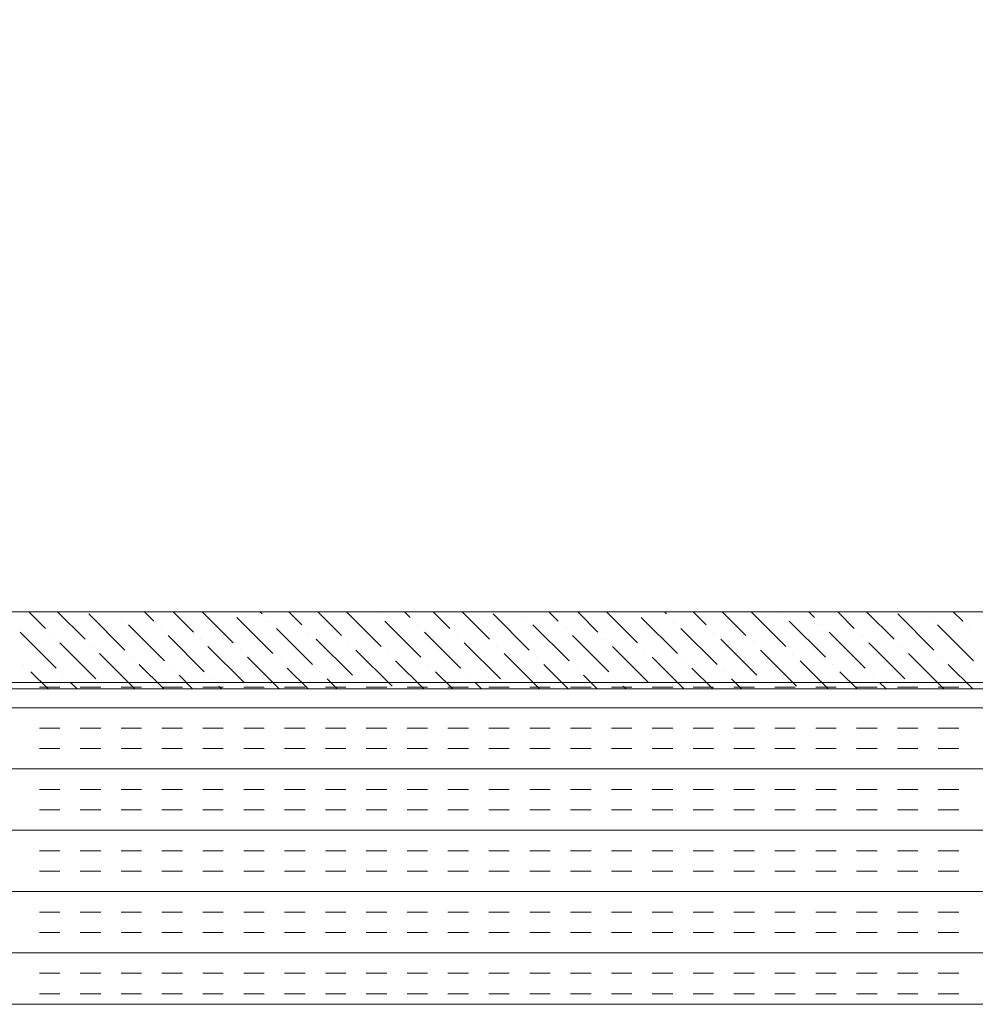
# Model space of a CAD drawing. Extents: x 3940905 to 4145695, y 925352 to 1109797.
# Tile 817 of 1056: x 4040219 to 4040367, y 1099984 to 1100137. Entities that reach past the tile are written whole.
import ezdxf

# ---------------------------------------------------------------- set-up
doc = ezdxf.new("R2010")
doc.units = 0
doc.header["$LTSCALE"] = 750
doc.header["$MEASUREMENT"] = 0
doc.layers.add('CKD Equipments', color=252, linetype='CONTINUOUS', lineweight=0)

msp = doc.modelspace()

# ---------------------------------------------------------------- linework, layer by layer
at = {"layer": 'CKD Equipments'}
for p, q in [((4039952.42, 1100044.64, -7.61), (4040521.42, 1100044.64, -7.61)), ((4040537.42, 1100033.64, -7.61), (4039937.42, 1100033.64, -7.61)), ((4040521.42, 1100032.64, -7.61), (4039952.42, 1100032.64, -7.61)), ((4039937.42, 1099983.64, -7.61), (4040537.42, 1099983.64, -7.61))]:
    msp.add_line(p, q, dxfattribs=at)
at = {"layer": 'CKD Equipments', "color": 55, "linetype": 'Continuous'}
for p, q in [((4040219.97, 1100044.64, -7.61), (4040222.55, 1100042.06, -7.61)), ((4040224.46, 1100044.64, -7.61), (4040228.72, 1100040.37, -7.61)), ((4040229.28, 1100044.3, -7.61), (4040234.9, 1100038.69, -7.61)), ((4040237.93, 1100044.64, -7.61), (4040239.39, 1100043.18, -7.61)), ((4040242.42, 1100044.64, -7.61), (4040245.56, 1100041.49, -7.61)), ((4040246.91, 1100044.64, -7.61), (4040251.73, 1100039.81, -7.61)), ((4040255.89, 1100044.64, -7.61), (4040256.22, 1100044.3, -7.61)), ((4040260.38, 1100044.64, -7.61), (4040262.4, 1100042.62, -7.61)), ((4040264.87, 1100044.64, -7.61), (4040268.57, 1100040.93, -7.61)), ((4040269.36, 1100044.64, -7.61), (4040274.75, 1100039.25, -7.61)), ((4040274.19, 1100044.3, -7.61), (4040274.19, 1100044.3, -7.61)), ((4040278.34, 1100044.64, -7.61), (4040279.24, 1100043.74, -7.61)), ((4040282.83, 1100044.64, -7.61), (4040285.41, 1100042.06, -7.61)), ((4040287.32, 1100044.64, -7.61), (4040291.58, 1100040.37, -7.61)), ((4040292.15, 1100044.3, -7.61), (4040297.76, 1100038.69, -7.61)), ((4040300.79, 1100044.64, -7.61), (4040302.25, 1100043.18, -7.61)), ((4040305.28, 1100044.64, -7.61), (4040308.42, 1100041.49, -7.61)), ((4040309.77, 1100044.64, -7.61), (4040314.6, 1100039.81, -7.61)), ((4040318.75, 1100044.64, -7.61), (4040319.09, 1100044.3, -7.61)), ((4040323.24, 1100044.64, -7.61), (4040325.26, 1100042.62, -7.61)), ((4040327.73, 1100044.64, -7.61), (4040331.43, 1100040.93, -7.61)), ((4040332.22, 1100044.64, -7.61), (4040337.61, 1100039.25, -7.61)), ((4040337.05, 1100044.3, -7.61), (4040337.05, 1100044.3, -7.61)), ((4040341.2, 1100044.64, -7.61), (4040342.1, 1100043.74, -7.61)), ((4040345.69, 1100044.64, -7.61), (4040348.27, 1100042.06, -7.61)), ((4040350.18, 1100044.64, -7.61), (4040354.45, 1100040.37, -7.61)), ((4040355.01, 1100044.3, -7.61), (4040360.62, 1100038.69, -7.61)), ((4040363.65, 1100044.64, -7.61), (4040365.11, 1100043.18, -7.61)), ((4040234.34, 1100043.74, -7.61), (4040234.34, 1100043.74, -7.61)), ((4040235.46, 1100042.62, -7.61), (4040241.07, 1100037, -7.61)), ((4040252.3, 1100043.74, -7.61), (4040257.91, 1100038.13, -7.61)), ((4040257.35, 1100043.18, -7.61), (4040257.35, 1100043.18, -7.61)), ((4040275.31, 1100043.18, -7.61), (4040280.92, 1100037.57, -7.61)), ((4040280.36, 1100042.62, -7.61), (4040280.36, 1100042.62, -7.61)), ((4040297.2, 1100043.74, -7.61), (4040297.2, 1100043.74, -7.61)), ((4040298.32, 1100042.62, -7.61), (4040303.93, 1100037, -7.61)), ((4040315.16, 1100043.74, -7.61), (4040320.77, 1100038.13, -7.61)), ((4040320.21, 1100043.18, -7.61), (4040320.21, 1100043.18, -7.61)), ((4040338.17, 1100043.18, -7.61), (4040343.78, 1100037.57, -7.61)), ((4040343.22, 1100042.62, -7.61), (4040343.22, 1100042.62, -7.61)), ((4040360.06, 1100043.74, -7.61), (4040360.06, 1100043.74, -7.61)), ((4040361.18, 1100042.62, -7.61), (4040366.79, 1100037, -7.61)), ((4040218.62, 1100041.49, -7.61), (4040224.23, 1100035.88, -7.61)), ((4040223.67, 1100040.93, -7.61), (4040223.67, 1100040.93, -7.61)), ((4040240.51, 1100042.06, -7.61), (4040240.51, 1100042.06, -7.61)), ((4040241.63, 1100040.93, -7.61), (4040247.24, 1100035.32, -7.61)), ((4040258.47, 1100042.06, -7.61), (4040264.08, 1100036.44, -7.61)), ((4040263.52, 1100041.49, -7.61), (4040263.52, 1100041.49, -7.61)), ((4040281.48, 1100041.49, -7.61), (4040287.09, 1100035.88, -7.61)), ((4040286.53, 1100040.93, -7.61), (4040286.53, 1100040.93, -7.61)), ((4040303.37, 1100042.06, -7.61), (4040303.37, 1100042.06, -7.61)), ((4040304.49, 1100040.93, -7.61), (4040310.11, 1100035.32, -7.61)), ((4040321.33, 1100042.06, -7.61), (4040326.94, 1100036.44, -7.61)), ((4040326.38, 1100041.49, -7.61), (4040326.38, 1100041.49, -7.61)), ((4040344.34, 1100041.49, -7.61), (4040349.96, 1100035.88, -7.61)), ((4040349.4, 1100040.93, -7.61), (4040349.4, 1100040.93, -7.61)), ((4040366.23, 1100042.06, -7.61), (4040366.23, 1100042.06, -7.61)), ((4040224.79, 1100039.81, -7.61), (4040230.41, 1100034.2, -7.61)), ((4040246.68, 1100040.37, -7.61), (4040246.68, 1100040.37, -7.61)), ((4040264.64, 1100040.37, -7.61), (4040270.26, 1100034.76, -7.61)), ((4040269.7, 1100039.81, -7.61), (4040269.7, 1100039.81, -7.61)), ((4040287.66, 1100039.81, -7.61), (4040293.27, 1100034.2, -7.61)), ((4040309.55, 1100040.37, -7.61), (4040309.55, 1100040.37, -7.61)), ((4040327.51, 1100040.37, -7.61), (4040333.12, 1100034.76, -7.61)), ((4040332.56, 1100039.81, -7.61), (4040332.56, 1100039.81, -7.61)), ((4040350.52, 1100039.81, -7.61), (4040356.13, 1100034.2, -7.61)), ((4040229.85, 1100039.25, -7.61), (4040229.85, 1100039.25, -7.61)), ((4040230.97, 1100038.13, -7.61), (4040236.46, 1100032.64, -7.61)), ((4040247.81, 1100039.25, -7.61), (4040253.42, 1100033.64, -7.61)), ((4040252.86, 1100038.69, -7.61), (4040252.86, 1100038.69, -7.61)), ((4040270.82, 1100038.69, -7.61), (4040276.43, 1100033.08, -7.61)), ((4040275.87, 1100038.13, -7.61), (4040275.87, 1100038.13, -7.61)), ((4040292.71, 1100039.25, -7.61), (4040292.71, 1100039.25, -7.61)), ((4040293.83, 1100038.13, -7.61), (4040299.32, 1100032.64, -7.61)), ((4040310.67, 1100039.25, -7.61), (4040316.28, 1100033.64, -7.61)), ((4040315.72, 1100038.69, -7.61), (4040315.72, 1100038.69, -7.61)), ((4040333.68, 1100038.69, -7.61), (4040339.29, 1100033.08, -7.61)), ((4040338.73, 1100038.13, -7.61), (4040338.73, 1100038.13, -7.61)), ((4040355.57, 1100039.25, -7.61), (4040355.57, 1100039.25, -7.61)), ((4040356.69, 1100038.13, -7.61), (4040362.18, 1100032.64, -7.61)), ((4040219.18, 1100036.44, -7.61), (4040219.18, 1100036.44, -7.61)), ((4040236.02, 1100037.57, -7.61), (4040236.02, 1100037.57, -7.61)), ((4040237.14, 1100036.44, -7.61), (4040240.95, 1100032.64, -7.61)), ((4040253.98, 1100037.57, -7.61), (4040258.91, 1100032.64, -7.61)), ((4040259.03, 1100037, -7.61), (4040259.03, 1100037, -7.61)), ((4040276.99, 1100037, -7.61), (4040281.36, 1100032.64, -7.61)), ((4040282.04, 1100036.44, -7.61), (4040282.04, 1100036.44, -7.61)), ((4040298.88, 1100037.57, -7.61), (4040298.88, 1100037.57, -7.61)), ((4040300, 1100036.44, -7.61), (4040303.81, 1100032.64, -7.61)), ((4040316.84, 1100037.57, -7.61), (4040321.77, 1100032.64, -7.61)), ((4040321.89, 1100037, -7.61), (4040321.89, 1100037, -7.61)), ((4040339.85, 1100037, -7.61), (4040344.22, 1100032.64, -7.61)), ((4040344.9, 1100036.44, -7.61), (4040344.9, 1100036.44, -7.61)), ((4040361.74, 1100037.57, -7.61), (4040361.74, 1100037.57, -7.61)), ((4040362.87, 1100036.44, -7.61), (4040366.67, 1100032.64, -7.61)), ((4040220.3, 1100035.32, -7.61), (4040222.99, 1100032.64, -7.61)), ((4040242.19, 1100035.88, -7.61), (4040242.19, 1100035.88, -7.61)), ((4040260.15, 1100035.88, -7.61), (4040263.4, 1100032.64, -7.61)), ((4040265.21, 1100035.32, -7.61), (4040265.21, 1100035.32, -7.61)), ((4040283.17, 1100035.32, -7.61), (4040285.85, 1100032.64, -7.61)), ((4040305.06, 1100035.88, -7.61), (4040305.06, 1100035.88, -7.61)), ((4040323.02, 1100035.88, -7.61), (4040326.26, 1100032.64, -7.61)), ((4040328.07, 1100035.32, -7.61), (4040328.07, 1100035.32, -7.61)), ((4040346.03, 1100035.32, -7.61), (4040348.71, 1100032.64, -7.61)), ((4040225.36, 1100034.76, -7.61), (4040225.36, 1100034.76, -7.61)), ((4040226.48, 1100033.64, -7.61), (4040227.48, 1100032.64, -7.61)), ((4040243.32, 1100034.76, -7.61), (4040245.44, 1100032.64, -7.61)), ((4040248.37, 1100034.2, -7.61), (4040248.37, 1100034.2, -7.61)), ((4040266.33, 1100034.2, -7.61), (4040267.89, 1100032.64, -7.61)), ((4040271.38, 1100033.64, -7.61), (4040271.38, 1100033.64, -7.61)), ((4040288.22, 1100034.76, -7.61), (4040288.22, 1100034.76, -7.61)), ((4040289.34, 1100033.64, -7.61), (4040290.34, 1100032.64, -7.61)), ((4040306.18, 1100034.76, -7.61), (4040308.3, 1100032.64, -7.61)), ((4040311.23, 1100034.2, -7.61), (4040311.23, 1100034.2, -7.61)), ((4040329.19, 1100034.2, -7.61), (4040330.75, 1100032.64, -7.61)), ((4040334.24, 1100033.64, -7.61), (4040334.24, 1100033.64, -7.61)), ((4040351.08, 1100034.76, -7.61), (4040351.08, 1100034.76, -7.61)), ((4040352.2, 1100033.64, -7.61), (4040353.2, 1100032.64, -7.61)), ((4040231.53, 1100033.08, -7.61), (4040231.53, 1100033.08, -7.61)), ((4040249.49, 1100033.08, -7.61), (4040249.93, 1100032.64, -7.61)), ((4040294.39, 1100033.08, -7.61), (4040294.39, 1100033.08, -7.61)), ((4040312.35, 1100033.08, -7.61), (4040312.79, 1100032.64, -7.61)), ((4040357.25, 1100033.08, -7.61), (4040357.25, 1100033.08, -7.61))]:
    msp.add_line(p, q, dxfattribs=at)
at = {"layer": 'CKD Equipments', "color": 4, "linetype": 'Continuous'}
for p, q in [((4040224.8, 1100032.91, -7.61), (4040221.62, 1100032.91, -7.61)), ((4040231.15, 1100032.91, -7.61), (4040227.97, 1100032.91, -7.61)), ((4040237.5, 1100032.91, -7.61), (4040234.32, 1100032.91, -7.61)), ((4040243.85, 1100032.91, -7.61), (4040240.67, 1100032.91, -7.61)), ((4040250.2, 1100032.91, -7.61), (4040247.02, 1100032.91, -7.61)), ((4040256.55, 1100032.91, -7.61), (4040253.37, 1100032.91, -7.61)), ((4040262.9, 1100032.91, -7.61), (4040259.72, 1100032.91, -7.61)), ((4040269.25, 1100032.91, -7.61), (4040266.07, 1100032.91, -7.61)), ((4040275.6, 1100032.91, -7.61), (4040272.42, 1100032.91, -7.61)), ((4040281.95, 1100032.91, -7.61), (4040278.77, 1100032.91, -7.61)), ((4040288.3, 1100032.91, -7.61), (4040285.12, 1100032.91, -7.61)), ((4040294.65, 1100032.91, -7.61), (4040291.47, 1100032.91, -7.61)), ((4040301, 1100032.91, -7.61), (4040297.82, 1100032.91, -7.61)), ((4040307.35, 1100032.91, -7.61), (4040304.17, 1100032.91, -7.61)), ((4040313.7, 1100032.91, -7.61), (4040310.52, 1100032.91, -7.61)), ((4040320.05, 1100032.91, -7.61), (4040316.87, 1100032.91, -7.61)), ((4040326.4, 1100032.91, -7.61), (4040323.22, 1100032.91, -7.61)), ((4040332.75, 1100032.91, -7.61), (4040329.57, 1100032.91, -7.61)), ((4040339.1, 1100032.91, -7.61), (4040335.92, 1100032.91, -7.61)), ((4040345.45, 1100032.91, -7.61), (4040342.27, 1100032.91, -7.61)), ((4040351.8, 1100032.91, -7.61), (4040348.62, 1100032.91, -7.61)), ((4040358.15, 1100032.91, -7.61), (4040354.97, 1100032.91, -7.61)), ((4040364.5, 1100032.91, -7.61), (4040361.32, 1100032.91, -7.61)), ((4040537.42, 1100029.73, -7.61), (4039937.42, 1100029.73, -7.61)), ((4040224.8, 1100026.56, -7.61), (4040221.62, 1100026.56, -7.61)), ((4040231.15, 1100026.56, -7.61), (4040227.97, 1100026.56, -7.61)), ((4040237.5, 1100026.56, -7.61), (4040234.32, 1100026.56, -7.61)), ((4040243.85, 1100026.56, -7.61), (4040240.67, 1100026.56, -7.61)), ((4040250.2, 1100026.56, -7.61), (4040247.02, 1100026.56, -7.61)), ((4040256.55, 1100026.56, -7.61), (4040253.37, 1100026.56, -7.61)), ((4040262.9, 1100026.56, -7.61), (4040259.72, 1100026.56, -7.61)), ((4040269.25, 1100026.56, -7.61), (4040266.07, 1100026.56, -7.61)), ((4040275.6, 1100026.56, -7.61), (4040272.42, 1100026.56, -7.61)), ((4040281.95, 1100026.56, -7.61), (4040278.77, 1100026.56, -7.61)), ((4040288.3, 1100026.56, -7.61), (4040285.12, 1100026.56, -7.61)), ((4040294.65, 1100026.56, -7.61), (4040291.47, 1100026.56, -7.61)), ((4040301, 1100026.56, -7.61), (4040297.82, 1100026.56, -7.61)), ((4040307.35, 1100026.56, -7.61), (4040304.17, 1100026.56, -7.61)), ((4040313.7, 1100026.56, -7.61), (4040310.52, 1100026.56, -7.61)), ((4040320.05, 1100026.56, -7.61), (4040316.87, 1100026.56, -7.61)), ((4040326.4, 1100026.56, -7.61), (4040323.22, 1100026.56, -7.61)), ((4040332.75, 1100026.56, -7.61), (4040329.57, 1100026.56, -7.61)), ((4040339.1, 1100026.56, -7.61), (4040335.92, 1100026.56, -7.61)), ((4040345.45, 1100026.56, -7.61), (4040342.27, 1100026.56, -7.61)), ((4040351.8, 1100026.56, -7.61), (4040348.62, 1100026.56, -7.61)), ((4040358.15, 1100026.56, -7.61), (4040354.97, 1100026.56, -7.61)), ((4040364.5, 1100026.56, -7.61), (4040361.32, 1100026.56, -7.61)), ((4040224.8, 1100023.38, -7.61), (4040221.62, 1100023.38, -7.61)), ((4040231.15, 1100023.38, -7.61), (4040227.97, 1100023.38, -7.61)), ((4040237.5, 1100023.38, -7.61), (4040234.32, 1100023.38, -7.61)), ((4040243.85, 1100023.38, -7.61), (4040240.67, 1100023.38, -7.61)), ((4040250.2, 1100023.38, -7.61), (4040247.02, 1100023.38, -7.61)), ((4040256.55, 1100023.38, -7.61), (4040253.37, 1100023.38, -7.61)), ((4040262.9, 1100023.38, -7.61), (4040259.72, 1100023.38, -7.61)), ((4040269.25, 1100023.38, -7.61), (4040266.07, 1100023.38, -7.61)), ((4040275.6, 1100023.38, -7.61), (4040272.42, 1100023.38, -7.61)), ((4040281.95, 1100023.38, -7.61), (4040278.77, 1100023.38, -7.61)), ((4040288.3, 1100023.38, -7.61), (4040285.12, 1100023.38, -7.61)), ((4040294.65, 1100023.38, -7.61), (4040291.47, 1100023.38, -7.61)), ((4040301, 1100023.38, -7.61), (4040297.82, 1100023.38, -7.61)), ((4040307.35, 1100023.38, -7.61), (4040304.17, 1100023.38, -7.61)), ((4040313.7, 1100023.38, -7.61), (4040310.52, 1100023.38, -7.61)), ((4040320.05, 1100023.38, -7.61), (4040316.87, 1100023.38, -7.61)), ((4040326.4, 1100023.38, -7.61), (4040323.22, 1100023.38, -7.61)), ((4040332.75, 1100023.38, -7.61), (4040329.57, 1100023.38, -7.61)), ((4040339.1, 1100023.38, -7.61), (4040335.92, 1100023.38, -7.61)), ((4040345.45, 1100023.38, -7.61), (4040342.27, 1100023.38, -7.61)), ((4040351.8, 1100023.38, -7.61), (4040348.62, 1100023.38, -7.61)), ((4040358.15, 1100023.38, -7.61), (4040354.97, 1100023.38, -7.61)), ((4040364.5, 1100023.38, -7.61), (4040361.32, 1100023.38, -7.61)), ((4040537.42, 1100020.21, -7.61), (4039937.42, 1100020.21, -7.61)), ((4040224.8, 1100017.03, -7.61), (4040221.62, 1100017.03, -7.61)), ((4040231.15, 1100017.03, -7.61), (4040227.97, 1100017.03, -7.61)), ((4040237.5, 1100017.03, -7.61), (4040234.32, 1100017.03, -7.61)), ((4040243.85, 1100017.03, -7.61), (4040240.67, 1100017.03, -7.61)), ((4040250.2, 1100017.03, -7.61), (4040247.02, 1100017.03, -7.61)), ((4040256.55, 1100017.03, -7.61), (4040253.37, 1100017.03, -7.61)), ((4040262.9, 1100017.03, -7.61), (4040259.72, 1100017.03, -7.61)), ((4040269.25, 1100017.03, -7.61), (4040266.07, 1100017.03, -7.61)), ((4040275.6, 1100017.03, -7.61), (4040272.42, 1100017.03, -7.61)), ((4040281.95, 1100017.03, -7.61), (4040278.77, 1100017.03, -7.61)), ((4040288.3, 1100017.03, -7.61), (4040285.12, 1100017.03, -7.61)), ((4040294.65, 1100017.03, -7.61), (4040291.47, 1100017.03, -7.61)), ((4040301, 1100017.03, -7.61), (4040297.82, 1100017.03, -7.61)), ((4040307.35, 1100017.03, -7.61), (4040304.17, 1100017.03, -7.61)), ((4040313.7, 1100017.03, -7.61), (4040310.52, 1100017.03, -7.61)), ((4040320.05, 1100017.03, -7.61), (4040316.87, 1100017.03, -7.61)), ((4040326.4, 1100017.03, -7.61), (4040323.22, 1100017.03, -7.61)), ((4040332.75, 1100017.03, -7.61), (4040329.57, 1100017.03, -7.61)), ((4040339.1, 1100017.03, -7.61), (4040335.92, 1100017.03, -7.61)), ((4040345.45, 1100017.03, -7.61), (4040342.27, 1100017.03, -7.61)), ((4040351.8, 1100017.03, -7.61), (4040348.62, 1100017.03, -7.61)), ((4040358.15, 1100017.03, -7.61), (4040354.97, 1100017.03, -7.61)), ((4040364.5, 1100017.03, -7.61), (4040361.32, 1100017.03, -7.61)), ((4040224.8, 1100013.86, -7.61), (4040221.62, 1100013.86, -7.61)), ((4040231.15, 1100013.86, -7.61), (4040227.97, 1100013.86, -7.61)), ((4040237.5, 1100013.86, -7.61), (4040234.32, 1100013.86, -7.61)), ((4040243.85, 1100013.86, -7.61), (4040240.67, 1100013.86, -7.61)), ((4040250.2, 1100013.86, -7.61), (4040247.02, 1100013.86, -7.61)), ((4040256.55, 1100013.86, -7.61), (4040253.37, 1100013.86, -7.61)), ((4040262.9, 1100013.86, -7.61), (4040259.72, 1100013.86, -7.61)), ((4040269.25, 1100013.86, -7.61), (4040266.07, 1100013.86, -7.61)), ((4040275.6, 1100013.86, -7.61), (4040272.42, 1100013.86, -7.61)), ((4040281.95, 1100013.86, -7.61), (4040278.77, 1100013.86, -7.61)), ((4040288.3, 1100013.86, -7.61), (4040285.12, 1100013.86, -7.61)), ((4040294.65, 1100013.86, -7.61), (4040291.47, 1100013.86, -7.61)), ((4040301, 1100013.86, -7.61), (4040297.82, 1100013.86, -7.61)), ((4040307.35, 1100013.86, -7.61), (4040304.17, 1100013.86, -7.61)), ((4040313.7, 1100013.86, -7.61), (4040310.52, 1100013.86, -7.61)), ((4040320.05, 1100013.86, -7.61), (4040316.87, 1100013.86, -7.61)), ((4040326.4, 1100013.86, -7.61), (4040323.22, 1100013.86, -7.61)), ((4040332.75, 1100013.86, -7.61), (4040329.57, 1100013.86, -7.61)), ((4040339.1, 1100013.86, -7.61), (4040335.92, 1100013.86, -7.61)), ((4040345.45, 1100013.86, -7.61), (4040342.27, 1100013.86, -7.61)), ((4040351.8, 1100013.86, -7.61), (4040348.62, 1100013.86, -7.61)), ((4040358.15, 1100013.86, -7.61), (4040354.97, 1100013.86, -7.61)), ((4040364.5, 1100013.86, -7.61), (4040361.32, 1100013.86, -7.61)), ((4040537.42, 1100010.68, -7.61), (4039937.42, 1100010.68, -7.61)), ((4040224.8, 1100007.51, -7.61), (4040221.62, 1100007.51, -7.61)), ((4040231.15, 1100007.51, -7.61), (4040227.97, 1100007.51, -7.61)), ((4040237.5, 1100007.51, -7.61), (4040234.32, 1100007.51, -7.61)), ((4040243.85, 1100007.51, -7.61), (4040240.67, 1100007.51, -7.61)), ((4040250.2, 1100007.51, -7.61), (4040247.02, 1100007.51, -7.61)), ((4040256.55, 1100007.51, -7.61), (4040253.37, 1100007.51, -7.61)), ((4040262.9, 1100007.51, -7.61), (4040259.72, 1100007.51, -7.61)), ((4040269.25, 1100007.51, -7.61), (4040266.07, 1100007.51, -7.61)), ((4040275.6, 1100007.51, -7.61), (4040272.42, 1100007.51, -7.61)), ((4040281.95, 1100007.51, -7.61), (4040278.77, 1100007.51, -7.61)), ((4040288.3, 1100007.51, -7.61), (4040285.12, 1100007.51, -7.61)), ((4040294.65, 1100007.51, -7.61), (4040291.47, 1100007.51, -7.61)), ((4040301, 1100007.51, -7.61), (4040297.82, 1100007.51, -7.61)), ((4040307.35, 1100007.51, -7.61), (4040304.17, 1100007.51, -7.61)), ((4040313.7, 1100007.51, -7.61), (4040310.52, 1100007.51, -7.61)), ((4040320.05, 1100007.51, -7.61), (4040316.87, 1100007.51, -7.61)), ((4040326.4, 1100007.51, -7.61), (4040323.22, 1100007.51, -7.61)), ((4040332.75, 1100007.51, -7.61), (4040329.57, 1100007.51, -7.61)), ((4040339.1, 1100007.51, -7.61), (4040335.92, 1100007.51, -7.61)), ((4040345.45, 1100007.51, -7.61), (4040342.27, 1100007.51, -7.61)), ((4040351.8, 1100007.51, -7.61), (4040348.62, 1100007.51, -7.61)), ((4040358.15, 1100007.51, -7.61), (4040354.97, 1100007.51, -7.61)), ((4040364.5, 1100007.51, -7.61), (4040361.32, 1100007.51, -7.61)), ((4040224.8, 1100004.33, -7.61), (4040221.62, 1100004.33, -7.61)), ((4040231.15, 1100004.33, -7.61), (4040227.97, 1100004.33, -7.61)), ((4040237.5, 1100004.33, -7.61), (4040234.32, 1100004.33, -7.61)), ((4040243.85, 1100004.33, -7.61), (4040240.67, 1100004.33, -7.61)), ((4040250.2, 1100004.33, -7.61), (4040247.02, 1100004.33, -7.61)), ((4040256.55, 1100004.33, -7.61), (4040253.37, 1100004.33, -7.61)), ((4040262.9, 1100004.33, -7.61), (4040259.72, 1100004.33, -7.61)), ((4040269.25, 1100004.33, -7.61), (4040266.07, 1100004.33, -7.61)), ((4040275.6, 1100004.33, -7.61), (4040272.42, 1100004.33, -7.61)), ((4040281.95, 1100004.33, -7.61), (4040278.77, 1100004.33, -7.61)), ((4040288.3, 1100004.33, -7.61), (4040285.12, 1100004.33, -7.61)), ((4040294.65, 1100004.33, -7.61), (4040291.47, 1100004.33, -7.61)), ((4040301, 1100004.33, -7.61), (4040297.82, 1100004.33, -7.61)), ((4040307.35, 1100004.33, -7.61), (4040304.17, 1100004.33, -7.61)), ((4040313.7, 1100004.33, -7.61), (4040310.52, 1100004.33, -7.61)), ((4040320.05, 1100004.33, -7.61), (4040316.87, 1100004.33, -7.61)), ((4040326.4, 1100004.33, -7.61), (4040323.22, 1100004.33, -7.61)), ((4040332.75, 1100004.33, -7.61), (4040329.57, 1100004.33, -7.61)), ((4040339.1, 1100004.33, -7.61), (4040335.92, 1100004.33, -7.61)), ((4040345.45, 1100004.33, -7.61), (4040342.27, 1100004.33, -7.61)), ((4040351.8, 1100004.33, -7.61), (4040348.62, 1100004.33, -7.61)), ((4040358.15, 1100004.33, -7.61), (4040354.97, 1100004.33, -7.61)), ((4040364.5, 1100004.33, -7.61), (4040361.32, 1100004.33, -7.61)), ((4040537.42, 1100001.16, -7.61), (4039937.42, 1100001.16, -7.61)), ((4040224.8, 1099997.98, -7.61), (4040221.62, 1099997.98, -7.61)), ((4040231.15, 1099997.98, -7.61), (4040227.97, 1099997.98, -7.61)), ((4040237.5, 1099997.98, -7.61), (4040234.32, 1099997.98, -7.61)), ((4040243.85, 1099997.98, -7.61), (4040240.67, 1099997.98, -7.61)), ((4040250.2, 1099997.98, -7.61), (4040247.02, 1099997.98, -7.61)), ((4040256.55, 1099997.98, -7.61), (4040253.37, 1099997.98, -7.61)), ((4040262.9, 1099997.98, -7.61), (4040259.72, 1099997.98, -7.61)), ((4040269.25, 1099997.98, -7.61), (4040266.07, 1099997.98, -7.61)), ((4040275.6, 1099997.98, -7.61), (4040272.42, 1099997.98, -7.61)), ((4040281.95, 1099997.98, -7.61), (4040278.77, 1099997.98, -7.61)), ((4040288.3, 1099997.98, -7.61), (4040285.12, 1099997.98, -7.61)), ((4040294.65, 1099997.98, -7.61), (4040291.47, 1099997.98, -7.61)), ((4040301, 1099997.98, -7.61), (4040297.82, 1099997.98, -7.61)), ((4040307.35, 1099997.98, -7.61), (4040304.17, 1099997.98, -7.61)), ((4040313.7, 1099997.98, -7.61), (4040310.52, 1099997.98, -7.61)), ((4040320.05, 1099997.98, -7.61), (4040316.87, 1099997.98, -7.61)), ((4040326.4, 1099997.98, -7.61), (4040323.22, 1099997.98, -7.61)), ((4040332.75, 1099997.98, -7.61), (4040329.57, 1099997.98, -7.61)), ((4040339.1, 1099997.98, -7.61), (4040335.92, 1099997.98, -7.61)), ((4040345.45, 1099997.98, -7.61), (4040342.27, 1099997.98, -7.61)), ((4040351.8, 1099997.98, -7.61), (4040348.62, 1099997.98, -7.61)), ((4040358.15, 1099997.98, -7.61), (4040354.97, 1099997.98, -7.61)), ((4040364.5, 1099997.98, -7.61), (4040361.32, 1099997.98, -7.61)), ((4040224.8, 1099994.81, -7.61), (4040221.62, 1099994.81, -7.61)), ((4040231.15, 1099994.81, -7.61), (4040227.97, 1099994.81, -7.61)), ((4040237.5, 1099994.81, -7.61), (4040234.32, 1099994.81, -7.61)), ((4040243.85, 1099994.81, -7.61), (4040240.67, 1099994.81, -7.61)), ((4040250.2, 1099994.81, -7.61), (4040247.02, 1099994.81, -7.61)), ((4040256.55, 1099994.81, -7.61), (4040253.37, 1099994.81, -7.61)), ((4040262.9, 1099994.81, -7.61), (4040259.72, 1099994.81, -7.61)), ((4040269.25, 1099994.81, -7.61), (4040266.07, 1099994.81, -7.61)), ((4040275.6, 1099994.81, -7.61), (4040272.42, 1099994.81, -7.61)), ((4040281.95, 1099994.81, -7.61), (4040278.77, 1099994.81, -7.61)), ((4040288.3, 1099994.81, -7.61), (4040285.12, 1099994.81, -7.61)), ((4040294.65, 1099994.81, -7.61), (4040291.47, 1099994.81, -7.61)), ((4040301, 1099994.81, -7.61), (4040297.82, 1099994.81, -7.61)), ((4040307.35, 1099994.81, -7.61), (4040304.17, 1099994.81, -7.61)), ((4040313.7, 1099994.81, -7.61), (4040310.52, 1099994.81, -7.61)), ((4040320.05, 1099994.81, -7.61), (4040316.87, 1099994.81, -7.61)), ((4040326.4, 1099994.81, -7.61), (4040323.22, 1099994.81, -7.61)), ((4040332.75, 1099994.81, -7.61), (4040329.57, 1099994.81, -7.61)), ((4040339.1, 1099994.81, -7.61), (4040335.92, 1099994.81, -7.61)), ((4040345.45, 1099994.81, -7.61), (4040342.27, 1099994.81, -7.61)), ((4040351.8, 1099994.81, -7.61), (4040348.62, 1099994.81, -7.61)), ((4040358.15, 1099994.81, -7.61), (4040354.97, 1099994.81, -7.61)), ((4040364.5, 1099994.81, -7.61), (4040361.32, 1099994.81, -7.61)), ((4040537.42, 1099991.63, -7.61), (4039937.42, 1099991.63, -7.61)), ((4040224.8, 1099988.46, -7.61), (4040221.62, 1099988.46, -7.61)), ((4040231.15, 1099988.46, -7.61), (4040227.97, 1099988.46, -7.61)), ((4040237.5, 1099988.46, -7.61), (4040234.32, 1099988.46, -7.61)), ((4040243.85, 1099988.46, -7.61), (4040240.67, 1099988.46, -7.61)), ((4040250.2, 1099988.46, -7.61), (4040247.02, 1099988.46, -7.61)), ((4040256.55, 1099988.46, -7.61), (4040253.37, 1099988.46, -7.61)), ((4040262.9, 1099988.46, -7.61), (4040259.72, 1099988.46, -7.61)), ((4040269.25, 1099988.46, -7.61), (4040266.07, 1099988.46, -7.61)), ((4040275.6, 1099988.46, -7.61), (4040272.42, 1099988.46, -7.61)), ((4040281.95, 1099988.46, -7.61), (4040278.77, 1099988.46, -7.61)), ((4040288.3, 1099988.46, -7.61), (4040285.12, 1099988.46, -7.61)), ((4040294.65, 1099988.46, -7.61), (4040291.47, 1099988.46, -7.61)), ((4040301, 1099988.46, -7.61), (4040297.82, 1099988.46, -7.61)), ((4040307.35, 1099988.46, -7.61), (4040304.17, 1099988.46, -7.61)), ((4040313.7, 1099988.46, -7.61), (4040310.52, 1099988.46, -7.61)), ((4040320.05, 1099988.46, -7.61), (4040316.87, 1099988.46, -7.61)), ((4040326.4, 1099988.46, -7.61), (4040323.22, 1099988.46, -7.61)), ((4040332.75, 1099988.46, -7.61), (4040329.57, 1099988.46, -7.61)), ((4040339.1, 1099988.46, -7.61), (4040335.92, 1099988.46, -7.61)), ((4040345.45, 1099988.46, -7.61), (4040342.27, 1099988.46, -7.61)), ((4040351.8, 1099988.46, -7.61), (4040348.62, 1099988.46, -7.61)), ((4040358.15, 1099988.46, -7.61), (4040354.97, 1099988.46, -7.61)), ((4040364.5, 1099988.46, -7.61), (4040361.32, 1099988.46, -7.61)), ((4040224.8, 1099985.28, -7.61), (4040221.62, 1099985.28, -7.61)), ((4040231.15, 1099985.28, -7.61), (4040227.97, 1099985.28, -7.61)), ((4040237.5, 1099985.28, -7.61), (4040234.32, 1099985.28, -7.61)), ((4040243.85, 1099985.28, -7.61), (4040240.67, 1099985.28, -7.61)), ((4040250.2, 1099985.28, -7.61), (4040247.02, 1099985.28, -7.61)), ((4040256.55, 1099985.28, -7.61), (4040253.37, 1099985.28, -7.61)), ((4040262.9, 1099985.28, -7.61), (4040259.72, 1099985.28, -7.61)), ((4040269.25, 1099985.28, -7.61), (4040266.07, 1099985.28, -7.61)), ((4040275.6, 1099985.28, -7.61), (4040272.42, 1099985.28, -7.61)), ((4040281.95, 1099985.28, -7.61), (4040278.77, 1099985.28, -7.61)), ((4040288.3, 1099985.28, -7.61), (4040285.12, 1099985.28, -7.61)), ((4040294.65, 1099985.28, -7.61), (4040291.47, 1099985.28, -7.61)), ((4040301, 1099985.28, -7.61), (4040297.82, 1099985.28, -7.61)), ((4040307.35, 1099985.28, -7.61), (4040304.17, 1099985.28, -7.61)), ((4040313.7, 1099985.28, -7.61), (4040310.52, 1099985.28, -7.61)), ((4040320.05, 1099985.28, -7.61), (4040316.87, 1099985.28, -7.61)), ((4040326.4, 1099985.28, -7.61), (4040323.22, 1099985.28, -7.61)), ((4040332.75, 1099985.28, -7.61), (4040329.57, 1099985.28, -7.61)), ((4040339.1, 1099985.28, -7.61), (4040335.92, 1099985.28, -7.61)), ((4040345.45, 1099985.28, -7.61), (4040342.27, 1099985.28, -7.61)), ((4040351.8, 1099985.28, -7.61), (4040348.62, 1099985.28, -7.61)), ((4040358.15, 1099985.28, -7.61), (4040354.97, 1099985.28, -7.61)), ((4040364.5, 1099985.28, -7.61), (4040361.32, 1099985.28, -7.61))]:
    msp.add_line(p, q, dxfattribs=at)
at = {"layer": 'CKD Equipments'}
msp.add_arc((4040535.64, 1100011.59, -7.61), 584.15, 91.10035, 176.75704, dxfattribs=at)

doc.saveas('drawing.dxf')
